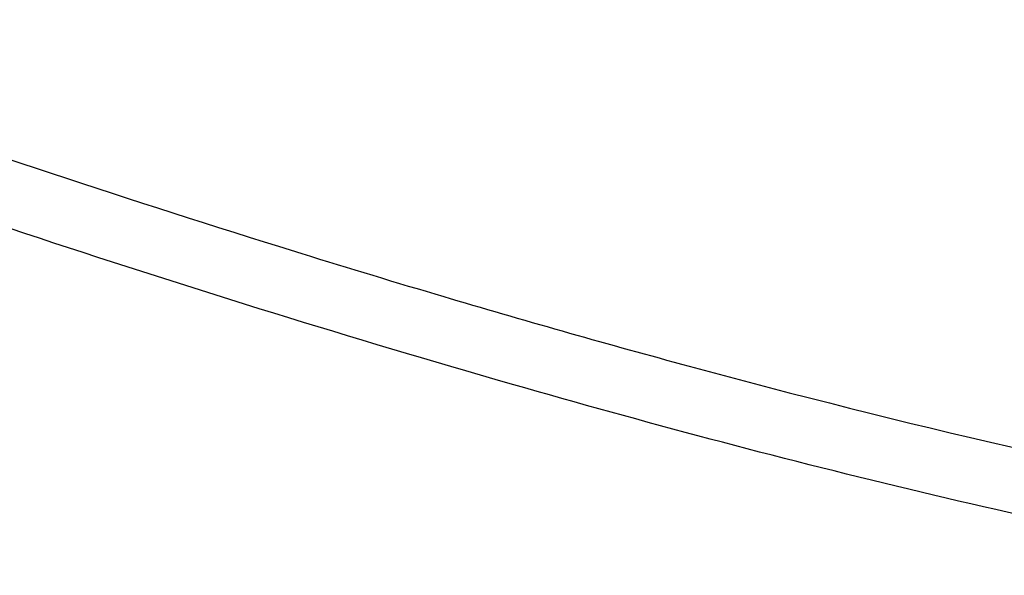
# Model space of a CAD drawing. Header units: millimetres. Extents: x 0 to 420, y 0 to 297.
# Tile 444 of 502: x 344.98 to 347.89, y 215.23 to 216.87. Entities that reach past the tile are written whole.
import ezdxf

# ---------------------------------------------------------------- set-up
doc = ezdxf.new("R2010")
doc.units = ezdxf.units.MM
doc.header["$LTSCALE"] = 23.1
doc.layers.get('0').update_dxf_attribs({"linetype": 'CONTINUOUS'})

msp = doc.modelspace()

# ---------------------------------------------------------------- linework, layer by layer
at = {"color": 7, "linetype": 'CONTINUOUS'}
for p, q in [((345.7028, 216.2154), (345.7447, 216.2023)), ((345.7447, 216.2023), (345.8136, 216.1809)), ((346.2329, 216.0538), (346.2519, 216.0483)), ((346.2329, 216.0538), (346.252, 216.0482))]:
    msp.add_line(p, q, dxfattribs=at)
msp.add_arc((356.3446, 250.1719), 35.585, 252.78602, 253.49148, dxfattribs=at)
for points, knots in [([(343.7752, 216.8716), (343.9399, 216.8114), (344.5787, 216.5817), (345.2225, 216.3659), (345.7028, 216.2154)], [0, 0, 0, 0, 0.258419, 1, 1, 1, 1]), ([(348.8258, 215.2307), (348.0318, 215.3687), (346.3046, 215.7958), (344.6191, 216.3568), (343.7085, 216.6893)], [0, 0, 0, 0, 0.45396, 1, 1, 1, 1]), ([(346.252, 216.0482), (346.4863, 215.9789), (347.349, 215.7342), (348.2233, 215.5275), (348.8659, 215.4139)], [0, 0, 0, 0, 0.27236, 1, 1, 1, 1])]:
    msp.add_open_spline(points, degree=3, knots=knots, dxfattribs=at)

doc.saveas('drawing.dxf')
